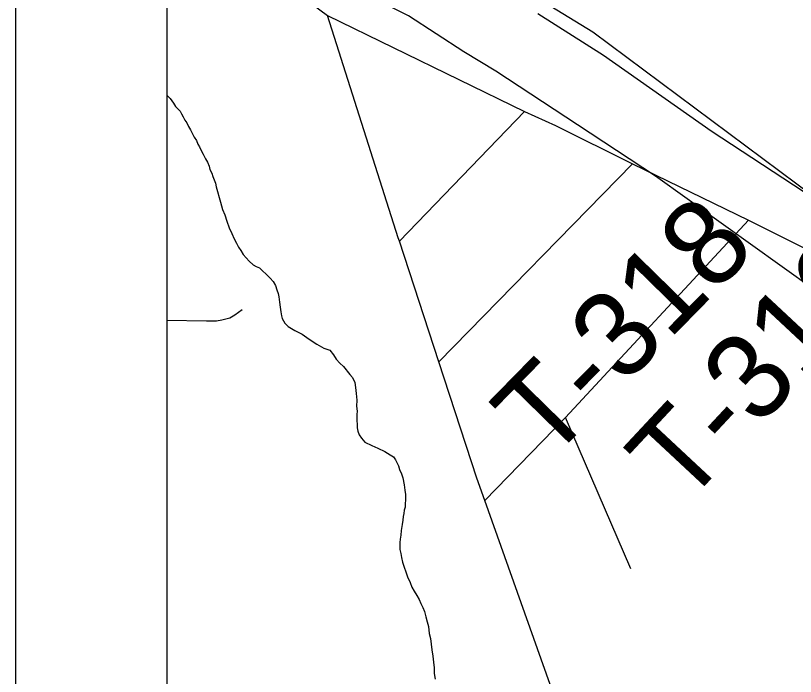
# Model space of a CAD drawing. Extents: x -59 to 82, y -3 to 49.
# Drawn here: x -54.998 to -54.482, y 46.343 to 46.78 of the extents above; entities that cross this region are included whole.
import ezdxf

# ---------------------------------------------------------------- set-up
doc = ezdxf.new("R2010")
doc.units = 0
for name, color, linetype in [('GM_X_Corporation', 7, 'Continuous'), ('GM_X_County_Road', 7, 'Continuous'), ('GM_X_Minor_River', 7, 'Continuous'), ('GM_X_Rail_Line', 7, 'Continuous'), ('GM_X_State_Route', 7, 'Continuous'), ('GM_X_Township_Road', 7, 'Continuous'), ('GM_X_Township_Road_Text', 7, 'Continuous'), ('SH_Data', 7, 'Continuous')]:
    doc.layers.add(name, color=color, linetype=linetype)

msp = doc.modelspace()

# ---------------------------------------------------------------- linework, layer by layer
at = {"layer": 'GM_X_Corporation'}
for p, q in [((-54.89799, 48.51547), (-54.89799, 42.49125)), ((-54.89799, 48.51547), (-54.89799, 43.46336)), ((-54.64817, 46.78897), (-54.61644, 46.76954)), ((-54.61644, 46.76954), (-54.35902, 46.57789))]:
    msp.add_line(p, q, dxfattribs=at)
at = {"layer": 'GM_X_County_Road'}
for p, q in [((-54.74506, 46.63348), (-54.79169, 46.78034)), ((-54.7443, 46.63116), (-54.74506, 46.63348)), ((-54.71817, 46.55136), (-54.7443, 46.63116)), ((-54.69299, 46.47452), (-54.71817, 46.55136)), ((-54.68778, 46.45983), (-54.69299, 46.47452)), ((-54.64131, 46.32908), (-54.68778, 46.45983))]:
    msp.add_line(p, q, dxfattribs=at)
at = {"layer": 'GM_X_Minor_River'}
for p, q in [((-54.89799, 46.7277), (-54.8959, 46.72543)), ((-54.8959, 46.72543), (-54.89354, 46.72245)), ((-54.89354, 46.72245), (-54.89234, 46.72019)), ((-54.89234, 46.72019), (-54.88922, 46.71723)), ((-54.88922, 46.71723), (-54.88841, 46.71534)), ((-54.88841, 46.71534), (-54.88722, 46.71347)), ((-54.88722, 46.71347), (-54.88601, 46.71122)), ((-54.88601, 46.71122), (-54.88482, 46.70934)), ((-54.88482, 46.70934), (-54.88362, 46.70709)), ((-54.88362, 46.70709), (-54.88242, 46.70484)), ((-54.88242, 46.70484), (-54.88122, 46.70258)), ((-54.88122, 46.70258), (-54.88001, 46.69995)), ((-54.88001, 46.69995), (-54.87843, 46.6977)), ((-54.87843, 46.6977), (-54.87761, 46.69544)), ((-54.87761, 46.69544), (-54.87642, 46.69357)), ((-54.87642, 46.69357), (-54.87561, 46.69168)), ((-54.87561, 46.69168), (-54.87401, 46.68868)), ((-54.87401, 46.68868), (-54.87241, 46.68567)), ((-54.87241, 46.68567), (-54.87121, 46.68342)), ((-54.87121, 46.68342), (-54.87, 46.68079)), ((-54.87, 46.68079), (-54.86956, 46.67851)), ((-54.86956, 46.67851), (-54.86836, 46.67626)), ((-54.86836, 46.67626), (-54.86754, 46.674)), ((-54.86754, 46.674), (-54.86672, 46.67173)), ((-54.86672, 46.67173), (-54.8659, 46.66947)), ((-54.8659, 46.66947), (-54.86546, 46.6672)), ((-54.86546, 46.6672), (-54.86253, 46.65699)), ((-54.86253, 46.65699), (-54.86126, 46.65207)), ((-54.86126, 46.65207), (-54.85965, 46.64869)), ((-54.85965, 46.64869), (-54.8584, 46.64453)), ((-54.8584, 46.64453), (-54.85676, 46.64)), ((-54.85676, 46.64), (-54.85514, 46.63624)), ((-54.85514, 46.63624), (-54.85353, 46.63285)), ((-54.85353, 46.63285), (-54.85193, 46.62985)), ((-54.85193, 46.62985), (-54.85072, 46.62721)), ((-54.85072, 46.62721), (-54.84914, 46.62497)), ((-54.84914, 46.62497), (-54.84755, 46.62234)), ((-54.84755, 46.62234), (-54.84558, 46.62011)), ((-54.84558, 46.62011), (-54.84362, 46.61788)), ((-54.84362, 46.61788), (-54.8409, 46.61566)), ((-54.8409, 46.61566), (-54.83897, 46.61457)), ((-54.83897, 46.61457), (-54.83665, 46.61349)), ((-54.83665, 46.61349), (-54.8347, 46.61163)), ((-54.8347, 46.61163), (-54.83236, 46.60941)), ((-54.83236, 46.60941), (-54.82962, 46.60681)), ((-54.82962, 46.60681), (-54.82766, 46.60458)), ((-54.82766, 46.60458), (-54.82607, 46.60195)), ((-54.82607, 46.60195), (-54.82523, 46.59893)), ((-54.82523, 46.59893), (-54.82441, 46.59666)), ((-54.82441, 46.59666), (-54.82397, 46.59439)), ((-54.82397, 46.59439), (-54.82351, 46.59097)), ((-54.82351, 46.59097), (-54.82304, 46.58756)), ((-54.82304, 46.58756), (-54.82258, 46.58453)), ((-54.82258, 46.58453), (-54.82213, 46.58187)), ((-54.82213, 46.58187), (-54.8217, 46.57998)), ((-54.8217, 46.57998), (-54.8201, 46.57697)), ((-54.8201, 46.57697), (-54.81776, 46.57475)), ((-54.81776, 46.57475), (-54.8135, 46.57219)), ((-54.8135, 46.57219), (-54.80848, 46.56966)), ((-54.80848, 46.56966), (-54.80383, 46.56635)), ((-54.80383, 46.56635), (-54.79879, 46.56305)), ((-54.79879, 46.56305), (-54.79415, 46.5605)), ((-54.79415, 46.5605), (-54.79031, 46.55908)), ((-54.79031, 46.55908), (-54.78794, 46.55609)), ((-54.78794, 46.55609), (-54.78596, 46.5531)), ((-54.78596, 46.5531), (-54.78361, 46.55049)), ((-54.78361, 46.55049), (-54.78127, 46.54827)), ((-54.78127, 46.54827), (-54.77694, 46.54305)), ((-54.77694, 46.54305), (-54.77537, 46.54118)), ((-54.77537, 46.54118), (-54.77376, 46.5378)), ((-54.77376, 46.5378), (-54.77329, 46.53438)), ((-54.77329, 46.53438), (-54.77281, 46.53059)), ((-54.77281, 46.53059), (-54.77232, 46.52603)), ((-54.77232, 46.52603), (-54.7726, 46.52222)), ((-54.7726, 46.52222), (-54.77213, 46.5188)), ((-54.77213, 46.5188), (-54.77245, 46.51651)), ((-54.77245, 46.51651), (-54.7724, 46.51461)), ((-54.7724, 46.51461), (-54.77236, 46.5127)), ((-54.77236, 46.5127), (-54.77229, 46.51004)), ((-54.77229, 46.51004), (-54.77223, 46.50776)), ((-54.77223, 46.50776), (-54.77179, 46.50549)), ((-54.77179, 46.50549), (-54.77097, 46.50322)), ((-54.77097, 46.50322), (-54.76939, 46.50098)), ((-54.76939, 46.50098), (-54.76704, 46.49837)), ((-54.76704, 46.49837), (-54.76241, 46.49621)), ((-54.76241, 46.49621), (-54.75855, 46.4944)), ((-54.75855, 46.4944), (-54.75393, 46.49224)), ((-54.75393, 46.49224), (-54.75044, 46.49004)), ((-54.75044, 46.49004), (-54.74812, 46.48857)), ((-54.74812, 46.48857), (-54.74693, 46.4867)), ((-54.74693, 46.4867), (-54.74492, 46.48256)), ((-54.74492, 46.48256), (-54.7441, 46.4803)), ((-54.7441, 46.4803), (-54.74288, 46.47729)), ((-54.74288, 46.47729), (-54.74205, 46.47464)), ((-54.74205, 46.47464), (-54.74117, 46.4701)), ((-54.74117, 46.4701), (-54.7407, 46.46668)), ((-54.7407, 46.46668), (-54.74024, 46.46365)), ((-54.74024, 46.46365), (-54.74015, 46.46022)), ((-54.74015, 46.46022), (-54.74047, 46.45755)), ((-54.74112, 46.45334), (-54.74144, 46.45105)), ((-54.74041, 46.45527), (-54.74112, 46.45334)), ((-54.74047, 46.45755), (-54.74041, 46.45527)), ((-54.74177, 46.44914), (-54.7421, 46.44685)), ((-54.74144, 46.45105), (-54.74177, 46.44914)), ((-54.7424, 46.44379), (-54.74306, 46.43997)), ((-54.7421, 46.44685), (-54.7424, 46.44379)), ((-54.74306, 46.43997), (-54.74336, 46.43692)), ((-54.74368, 46.43424), (-54.744, 46.43195)), ((-54.74336, 46.43692), (-54.74368, 46.43424)), ((-54.744, 46.43195), (-54.74394, 46.42967)), ((-54.74394, 46.42967), (-54.74388, 46.42738)), ((-54.74388, 46.42738), (-54.74343, 46.42473)), ((-54.74343, 46.42473), (-54.74298, 46.42208)), ((-54.74298, 46.42208), (-54.74215, 46.41905)), ((-54.74215, 46.41905), (-54.73885, 46.40924)), ((-54.73885, 46.40924), (-54.73723, 46.40547)), ((-54.73723, 46.40547), (-54.73601, 46.40246)), ((-54.73601, 46.40246), (-54.73441, 46.39983)), ((-54.73441, 46.39983), (-54.73281, 46.39683)), ((-54.73281, 46.39683), (-54.73122, 46.3942)), ((-54.73122, 46.3942), (-54.73001, 46.39157)), ((-54.73001, 46.39157), (-54.7288, 46.38893)), ((-54.7288, 46.38893), (-54.72759, 46.3863)), ((-54.72759, 46.3863), (-54.72674, 46.38289)), ((-54.72674, 46.38289), (-54.72589, 46.37949)), ((-54.72589, 46.37949), (-54.72505, 46.37646)), ((-54.72505, 46.37646), (-54.72456, 46.37191)), ((-54.72456, 46.37191), (-54.72371, 46.3685)), ((-54.72371, 46.3685), (-54.72323, 46.36471)), ((-54.72323, 46.36471), (-54.72275, 46.36091)), ((-54.72275, 46.36091), (-54.72226, 46.35674)), ((-54.72226, 46.35674), (-54.72179, 46.35294)), ((-54.72179, 46.35294), (-54.72131, 46.34915)), ((-54.72131, 46.34915), (-54.72121, 46.34534)), ((-54.72121, 46.34534), (-54.72073, 46.34155))]:
    msp.add_line(p, q, dxfattribs=at)
at = {"layer": 'GM_X_Rail_Line'}
for p, q in [((-54.73827, 46.78009), (-54.76901, 46.79592)), ((-54.70168, 46.75642), (-54.73827, 46.78009)), ((-54.60927, 46.754), (-54.65267, 46.78162)), ((-54.68041, 46.74354), (-54.70168, 46.75642)), ((-54.53824, 46.70402), (-54.60927, 46.754)), ((-54.62644, 46.70809), (-54.68041, 46.74354)), ((-54.57489, 46.67425), (-54.62644, 46.70809)), ((-54.40014, 46.61327), (-54.53824, 46.70402)), ((-54.44924, 46.58401), (-54.57489, 46.67425))]:
    msp.add_line(p, q, dxfattribs=at)
at = {"layer": 'GM_X_State_Route'}
for p, q in [((-54.82069, 46.80195), (-54.79169, 46.78034)), ((-54.79169, 46.78034), (-54.66153, 46.71694)), ((-54.66153, 46.71694), (-54.64115, 46.70763)), ((-54.64115, 46.70763), (-54.59018, 46.68237)), ((-54.59018, 46.68237), (-54.5135, 46.64514)), ((-54.5135, 46.64514), (-54.40447, 46.59018))]:
    msp.add_line(p, q, dxfattribs=at)
at = {"layer": 'GM_X_Township_Road'}
for p, q in [((-54.66153, 46.71694), (-54.7443, 46.63116)), ((-54.71817, 46.55136), (-54.59018, 46.68237)), ((-54.5135, 46.64514), (-54.6345, 46.51457)), ((-54.85295, 46.58238), (-54.85644, 46.58033)), ((-54.84818, 46.58576), (-54.85295, 46.58238)), ((-54.87178, 46.57826), (-54.89799, 46.57885)), ((-54.86849, 46.5783), (-54.87178, 46.57826)), ((-54.86521, 46.57835), (-54.86849, 46.5783)), ((-54.86175, 46.57895), (-54.86521, 46.57835)), ((-54.85909, 46.57964), (-54.86175, 46.57895)), ((-54.85644, 46.58033), (-54.85909, 46.57964)), ((-54.6345, 46.51457), (-54.68778, 46.45983)), ((-54.59127, 46.41449), (-54.6345, 46.51457))]:
    msp.add_line(p, q, dxfattribs=at)
at = {"layer": 'SH_Data'}
for p, q in [((-54.99799, 49.39125), (-54.99799, 42.39125)), ((-54.89799, 49.29125), (-54.89799, 42.49125))]:
    msp.add_line(p, q, dxfattribs=at)

# ---------------------------------------------------------------- texts
at = {"layer": 'GM_X_Township_Road_Text'}
for s, rotation, p in [('T-318', 45.5944, (-54.64605, 46.4839)), ('T-316', 46.9883, (-54.55606, 46.4548))]:
    msp.add_text(s, height=0.056818, rotation=rotation, dxfattribs=at).set_placement(p)

doc.saveas('drawing.dxf')
